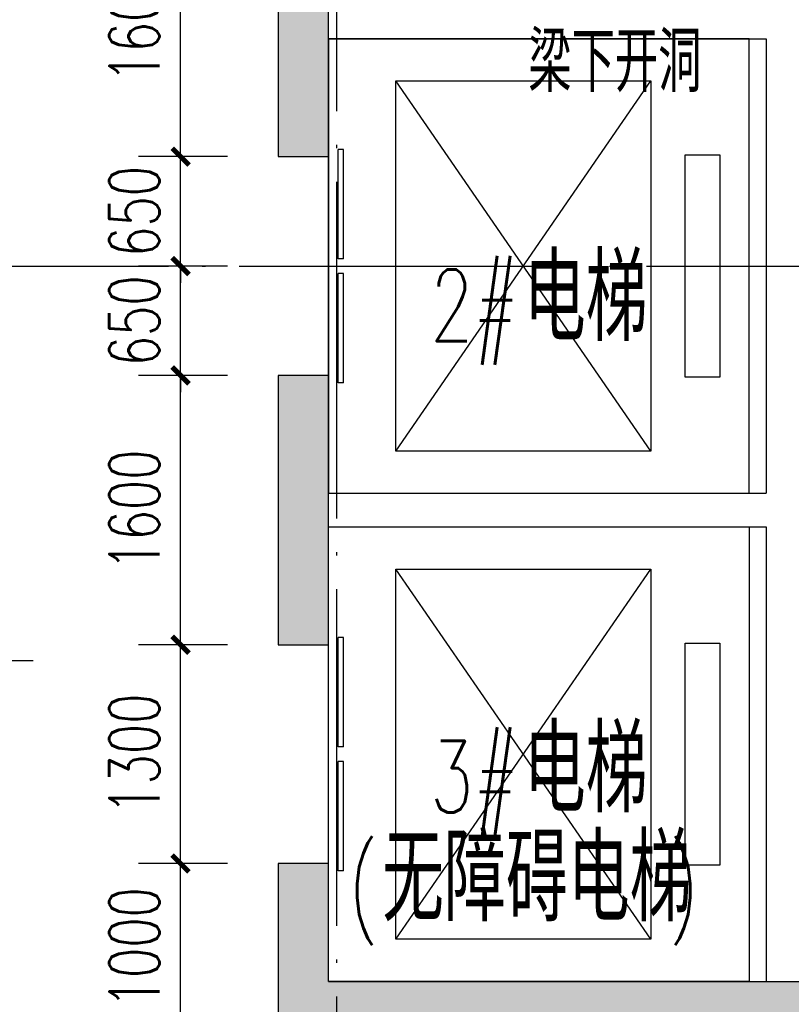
# Model space of a CAD drawing. Extents: x 797781 to 1255204, y 21234 to 1024248.
# Tile 527 of 656: x 945023 to 949608, y 574176 to 580026. Entities that reach past the tile are written whole.
import ezdxf

# ---------------------------------------------------------------- set-up
doc = ezdxf.new("R2010")
doc.units = 0
doc.header["$LTSCALE"] = 1000
doc.header["$MEASUREMENT"] = 0
doc.linetypes.add('230303生产综合楼-平面图_t8$0$DOTE', pattern=[2.42, 2, -0.2, 0.02, -0.2])
for name, color, linetype in [('230303生产综合楼-平面图_t8$0$A-PLAN-EVTR', 2, 'Continuous'), ('230303生产综合楼-平面图_t8$0$DIM_LEAD', 3, 'Continuous'), ('230303生产综合楼-平面图_t8$0$DOTE', 1, '230303生产综合楼-平面图_t8$0$DOTE'), ('230303生产综合楼-平面图_t8$0$H-楼板留洞', 6, 'Continuous'), ('230303生产综合楼-平面图_t8$0$PUB_DIM', 3, 'Continuous'), ('230303生产综合楼-平面图_t8$0$PUB_HATCH', 8, 'Continuous'), ('230303生产综合楼-平面图_t8$0$PUB_TEXT', 7, 'Continuous'), ('230303生产综合楼-平面图_t8$0$STAIR', 2, 'Continuous'), ('230303生产综合楼-平面图_t8$0$WALL', 40, 'Continuous'), ('230303生产综合楼-平面图_t8$0$WINDOW', 4, 'Continuous'), ('230303生产综合楼-平面图_t8$0$板洞', 6, 'Continuous')]:
    doc.layers.add(name, color=color, linetype=linetype)
doc.styles.add('230303生产综合楼-平面图_t8$0$_TCH_DIM', font='SIMPLEX', dxfattribs={"bigfont": 'GBCBIG'})
doc.styles.add('230303生产综合楼-平面图_T8$0$_TCH_DIM_T3', font='SIMPLEX', dxfattribs={"width": 0.705882, "bigfont": 'GBCBIG'})
doc.dimstyles.new('230303生产综合楼-平面图_T8$0$_TCH_ARCH&&100', dxfattribs={"dimtxt": 297.5, "dimasz": 100, "dimexe": 250, "dimexo": 300, "dimgap": 126.25, "dimtad": 1, "dimdec": 0, "dimzin": 0, "dimdsep": 46, "dimtxsty": '230303生产综合楼-平面图_T8$0$_TCH_DIM_T3', "dimblk": '230303生产综合楼-平面图_t8$0$_ArchTick', "dimcen": 0.09, "dimclrt": 7, "dimazin": 2, "dimtfac": 1, "dimtdec": 0, "dimtix": 1, "dimtmove": 2, "dimatfit": 3, "dimfxl": 1, "dimtolj": 1, "dimtzin": 0, "dimarcsym": 0})

# ---------------------------------------------------------------- blocks, each defined once
blk = doc.blocks.new('230303生产综合楼-平面图_t8$0$6-8FND')
at = {"layer": '230303生产综合楼-平面图_t8$0$PUB_TEXT', "style": '230303生产综合楼-平面图_t8$0$_TCH_DIM'}
blk.add_text('梁下开洞', height=357.45, dxfattribs=at).set_placement((1069671.4, 379421))
blk = doc.blocks.new('230303生产综合楼-平面图_t8$0$$DORLIB2D$00000127')
at = {"color": 0}
for points in [[(-0.5333, 0.7949), (-0.5333, 0.6904)], [(-0.0333, 0.7949), (-0.5333, 0.7949)], [(-0.0333, 0.7949), (-0.0333, 0.6904)], [(0.5333, 0.7949), (0.0333, 0.7949)], [(0.0333, 0.7949), (0.0333, 0.6904)], [(0.5333, 0.7949), (0.5333, 0.6904)], [(-0.0333, 0.6904), (-0.5333, 0.6904)], [(0.5333, 0.6904), (0.0333, 0.6904)], [(0.5, 0.5), (-0.5, 0.5)]]:
    blk.add_lwpolyline(points, dxfattribs=at)
blk = doc.blocks.new('230303生产综合楼-平面图_t8$0$_ArchTick')
at = {"color": 0, "linetype": 'ByBlock', "const_width": 0.3}
blk.add_lwpolyline([(-0.5, -0.5), (0.5, 0.5)], dxfattribs=at)
blk = doc.blocks.new('*D6223')
at = {"layer": '230303生产综合楼-平面图_t8$0$PUB_DIM', "color": 0, "lineweight": -2, "transparency": 16777216}
for p, q in [((772798.3, 185598.9), (772269.5, 185598.9)), ((772519.5, 183998.9), (772519.5, 185598.9)), ((772798.3, 183998.9), (772269.5, 183998.9))]:
    blk.add_line(p, q, dxfattribs=at)
at = {"layer": 'Defpoints', "color": 0, "transparency": 16777216}
for p in [(772519.5, 185598.9), (773098.3, 185598.9), (773098.3, 183998.9)]:
    blk.add_point(p, dxfattribs=at)
at = {"layer": '230303生产综合楼-平面图_t8$0$PUB_DIM', "color": 0, "lineweight": -2, "transparency": 16777216, "xscale": 100, "yscale": 100, "zscale": 100}
for p, rotation in [((772519.5, 185598.9), 90), ((772519.5, 183998.9), 270)]:
    blk.add_blockref('230303生产综合楼-平面图_t8$0$_ArchTick', p, dxfattribs=dict(at, rotation=rotation))
at = {"layer": '230303生产综合楼-平面图_t8$0$PUB_DIM', "color": 7, "transparency": 16777216, "insert": (772244.5, 184798.9), "char_height": 297.5, "attachment_point": 5, "rotation": 90, "style": '230303生产综合楼-平面图_T8$0$_TCH_DIM_T3'}
blk.add_mtext('\\A1;1600', dxfattribs=at)
blk = doc.blocks.new('*D6224')
at = {"layer": '230303生产综合楼-平面图_t8$0$PUB_DIM', "color": 0, "lineweight": -2, "transparency": 16777216}
for p, q in [((772519.5, 183998.9), (772519.5, 184098.9)), ((772798.3, 183998.9), (772269.5, 183998.9)), ((772519.5, 183348.9), (772519.5, 183998.9)), ((772798.3, 183348.9), (772269.5, 183348.9)), ((772519.5, 183348.9), (772519.5, 183248.9))]:
    blk.add_line(p, q, dxfattribs=at)
at = {"layer": 'Defpoints', "color": 0, "transparency": 16777216}
for p in [(772519.5, 183998.9), (773098.3, 183998.9), (773098.3, 183348.9)]:
    blk.add_point(p, dxfattribs=at)
at = {"layer": '230303生产综合楼-平面图_t8$0$PUB_DIM', "color": 0, "lineweight": -2, "transparency": 16777216, "xscale": 100, "yscale": 100, "zscale": 100}
for p, rotation in [((772519.5, 183998.9), 270), ((772519.5, 183348.9), 90)]:
    blk.add_blockref('230303生产综合楼-平面图_t8$0$_ArchTick', p, dxfattribs=dict(at, rotation=rotation))
at = {"layer": '230303生产综合楼-平面图_t8$0$PUB_DIM', "color": 7, "transparency": 16777216, "insert": (772244.5, 183673.9), "char_height": 297.5, "attachment_point": 5, "rotation": 90, "style": '230303生产综合楼-平面图_T8$0$_TCH_DIM_T3'}
blk.add_mtext('\\A1;650', dxfattribs=at)
blk = doc.blocks.new('*D6225')
at = {"layer": '230303生产综合楼-平面图_t8$0$PUB_DIM', "color": 0, "lineweight": -2, "transparency": 16777216}
for p, q in [((772519.5, 183348.9), (772519.5, 183448.9)), ((772798.3, 183348.9), (772269.5, 183348.9)), ((772519.5, 182698.9), (772519.5, 183348.9)), ((772798.3, 182698.9), (772269.5, 182698.9)), ((772519.5, 182698.9), (772519.5, 182598.9))]:
    blk.add_line(p, q, dxfattribs=at)
at = {"layer": 'Defpoints', "color": 0, "transparency": 16777216}
for p in [(772519.5, 183348.9), (773098.3, 183348.9), (773098.3, 182698.9)]:
    blk.add_point(p, dxfattribs=at)
at = {"layer": '230303生产综合楼-平面图_t8$0$PUB_DIM', "color": 0, "lineweight": -2, "transparency": 16777216, "xscale": 100, "yscale": 100, "zscale": 100}
for p, rotation in [((772519.5, 183348.9), 270), ((772519.5, 182698.9), 90)]:
    blk.add_blockref('230303生产综合楼-平面图_t8$0$_ArchTick', p, dxfattribs=dict(at, rotation=rotation))
at = {"layer": '230303生产综合楼-平面图_t8$0$PUB_DIM', "color": 7, "transparency": 16777216, "insert": (772244.5, 183023.9), "char_height": 297.5, "attachment_point": 5, "rotation": 90, "style": '230303生产综合楼-平面图_T8$0$_TCH_DIM_T3'}
blk.add_mtext('\\A1;650', dxfattribs=at)
blk = doc.blocks.new('*D6226')
at = {"layer": '230303生产综合楼-平面图_t8$0$PUB_DIM', "color": 0, "lineweight": -2, "transparency": 16777216}
for p, q in [((772798.3, 182698.9), (772269.5, 182698.9)), ((772519.5, 181098.9), (772519.5, 182698.9)), ((772798.3, 181098.9), (772269.5, 181098.9))]:
    blk.add_line(p, q, dxfattribs=at)
at = {"layer": 'Defpoints', "color": 0, "transparency": 16777216}
for p in [(772519.5, 182698.9), (773098.3, 182698.9), (773098.3, 181098.9)]:
    blk.add_point(p, dxfattribs=at)
at = {"layer": '230303生产综合楼-平面图_t8$0$PUB_DIM', "color": 0, "lineweight": -2, "transparency": 16777216, "xscale": 100, "yscale": 100, "zscale": 100}
for p, rotation in [((772519.5, 182698.9), 90), ((772519.5, 181098.9), 270)]:
    blk.add_blockref('230303生产综合楼-平面图_t8$0$_ArchTick', p, dxfattribs=dict(at, rotation=rotation))
at = {"layer": '230303生产综合楼-平面图_t8$0$PUB_DIM', "color": 7, "transparency": 16777216, "insert": (772244.5, 181898.9), "char_height": 297.5, "attachment_point": 5, "rotation": 90, "style": '230303生产综合楼-平面图_T8$0$_TCH_DIM_T3'}
blk.add_mtext('\\A1;1600', dxfattribs=at)
blk = doc.blocks.new('*D6227')
at = {"layer": '230303生产综合楼-平面图_t8$0$PUB_DIM', "color": 0, "lineweight": -2, "transparency": 16777216}
for p, q in [((772798.3, 181098.9), (772269.5, 181098.9)), ((772519.5, 179798.9), (772519.5, 181098.9)), ((772798.3, 179798.9), (772269.5, 179798.9))]:
    blk.add_line(p, q, dxfattribs=at)
at = {"layer": 'Defpoints', "color": 0, "transparency": 16777216}
for p in [(772519.5, 181098.9), (773098.3, 181098.9), (773098.3, 179798.9)]:
    blk.add_point(p, dxfattribs=at)
at = {"layer": '230303生产综合楼-平面图_t8$0$PUB_DIM', "color": 0, "lineweight": -2, "transparency": 16777216, "xscale": 100, "yscale": 100, "zscale": 100}
for p, rotation in [((772519.5, 181098.9), 90), ((772519.5, 179798.9), 270)]:
    blk.add_blockref('230303生产综合楼-平面图_t8$0$_ArchTick', p, dxfattribs=dict(at, rotation=rotation))
at = {"layer": '230303生产综合楼-平面图_t8$0$PUB_DIM', "color": 7, "transparency": 16777216, "insert": (772244.5, 180448.9), "char_height": 297.5, "attachment_point": 5, "rotation": 90, "style": '230303生产综合楼-平面图_T8$0$_TCH_DIM_T3'}
blk.add_mtext('\\A1;1300', dxfattribs=at)
blk = doc.blocks.new('*D6228')
at = {"layer": '230303生产综合楼-平面图_t8$0$PUB_DIM', "color": 0, "lineweight": -2, "transparency": 16777216}
for p, q in [((772798.3, 179798.9), (772269.5, 179798.9)), ((772519.5, 178798.9), (772519.5, 179798.9)), ((772798.3, 178798.9), (772269.5, 178798.9))]:
    blk.add_line(p, q, dxfattribs=at)
at = {"layer": 'Defpoints', "color": 0, "transparency": 16777216}
for p in [(772519.5, 179798.9), (773098.3, 179798.9), (773098.3, 178798.9)]:
    blk.add_point(p, dxfattribs=at)
at = {"layer": '230303生产综合楼-平面图_t8$0$PUB_DIM', "color": 0, "lineweight": -2, "transparency": 16777216, "xscale": 100, "yscale": 100, "zscale": 100}
for p, rotation in [((772519.5, 179798.9), 90), ((772519.5, 178798.9), 270)]:
    blk.add_blockref('230303生产综合楼-平面图_t8$0$_ArchTick', p, dxfattribs=dict(at, rotation=rotation))
at = {"layer": '230303生产综合楼-平面图_t8$0$PUB_DIM', "color": 7, "transparency": 16777216, "insert": (772244.5, 179298.9), "char_height": 297.5, "attachment_point": 5, "rotation": 90, "style": '230303生产综合楼-平面图_T8$0$_TCH_DIM_T3'}
blk.add_mtext('\\A1;1000', dxfattribs=at)
blk = doc.blocks.new('230303生产综合楼-平面图_t8$0$WSJ-1')
at = {"layer": '230303生产综合楼-平面图_t8$0$DIM_LEAD'}
blk.add_line((769587.9, 181005.3), (771644.2, 181005.3), dxfattribs=at)
at = {"layer": '230303生产综合楼-平面图_t8$0$PUB_TEXT', "style": '230303生产综合楼-平面图_t8$0$_TCH_DIM'}
blk.add_text('洞顶距地', height=357.45, dxfattribs=at).set_placement((769666, 180550.3))
blk = doc.blocks.new('230303生产综合楼-平面图_t8$0$HXT-1')
at = {"layer": '230303生产综合楼-平面图_t8$0$PUB_HATCH'}
for points in [[(773398.3, 184798.9), (773398.3, 185598.9), (773098.3, 185598.9), (773098.3, 184798.9)], [(773098.3, 184798.9), (773098.3, 183998.9), (773398.3, 183998.9), (773398.3, 184798.9)], [(773398.3, 181898.9), (773398.3, 182698.9), (773098.3, 182698.9), (773098.3, 181898.9)], [(773098.3, 181898.9), (773098.3, 181098.9), (773398.3, 181098.9), (773398.3, 181898.9)], [(773398.3, 179098.9), (773398.3, 179798.9), (773098.3, 179798.9), (773098.3, 178798.9)], [(773398.3, 179098.9), (773098.3, 178798.9), (776098.3, 178798.9), (776098.3, 179098.9)], [(776098.3, 179098.9), (776098.3, 178798.9), (779498.3, 178798.9), (779498.3, 179098.9)]]:
    blk.add_hatch(color=256, dxfattribs=at).paths.add_polyline_path(points)
at = {"layer": '230303生产综合楼-平面图_t8$0$A-PLAN-EVTR'}
for p, q in [((773798.3, 182248.9), (773798.3, 184448.9)), ((773798.3, 184448.9), (775313.3, 184448.9)), ((775313.3, 182248.9), (773798.3, 184448.9)), ((773798.3, 182248.9), (775313.3, 184448.9)), ((775313.3, 184448.9), (775313.3, 182248.9)), ((775518.3, 182688.9), (775518.3, 184008.9)), ((775518.3, 184008.9), (775723.3, 184008.9)), ((775723.3, 184008.9), (775723.3, 182688.9)), ((775723.3, 182688.9), (775518.3, 182688.9)), ((775313.3, 182248.9), (773798.3, 182248.9)), ((773798.3, 179348.9), (773798.3, 181548.9)), ((773798.3, 181548.9), (775313.3, 181548.9)), ((775313.3, 179348.9), (773798.3, 181548.9)), ((773798.3, 179348.9), (775313.3, 181548.9)), ((775313.3, 181548.9), (775313.3, 179348.9)), ((775518.3, 179788.9), (775518.3, 181108.9)), ((775518.3, 181108.9), (775723.3, 181108.9)), ((775723.3, 181108.9), (775723.3, 179788.9)), ((775723.3, 179788.9), (775518.3, 179788.9)), ((775313.3, 179348.9), (773798.3, 179348.9))]:
    blk.add_line(p, q, dxfattribs=at)
at = {"layer": '230303生产综合楼-平面图_t8$0$H-楼板留洞'}
for points in [[(775898.3, 184698.9), (773398.3, 184698.9), (773398.3, 181998.9), (775898.3, 181998.9)], [(773398.3, 181798.9), (775898.3, 181798.9), (775898.3, 179098.9), (773398.3, 179098.9)]]:
    blk.add_lwpolyline(points, close=True, dxfattribs=at)
at = {"layer": '230303生产综合楼-平面图_t8$0$WALL'}
for p, q in [((773098.3, 185598.9), (773098.3, 184798.9)), ((773398.3, 184798.9), (773398.3, 185598.9)), ((773098.3, 184798.9), (773098.3, 183998.9)), ((773398.3, 183998.9), (773398.3, 184798.9)), ((773398.3, 184698.9), (775998.3, 184698.9)), ((775998.3, 184698.9), (775998.3, 181998.9)), ((773098.3, 183998.9), (773398.3, 183998.9)), ((773398.3, 182698.9), (773098.3, 182698.9)), ((773098.3, 182698.9), (773098.3, 181898.9)), ((773398.3, 181898.9), (773398.3, 182698.9)), ((773398.3, 181998.9), (775998.3, 181998.9)), ((773098.3, 181898.9), (773098.3, 181098.9)), ((773398.3, 181098.9), (773398.3, 181898.9)), ((773398.3, 181798.9), (775998.3, 181798.9)), ((775998.3, 181798.9), (775998.3, 179098.9)), ((773098.3, 181098.9), (773398.3, 181098.9)), ((773398.3, 179798.9), (773098.3, 179798.9)), ((773098.3, 179798.9), (773098.3, 178798.9)), ((773398.3, 179098.9), (773398.3, 179798.9)), ((773398.3, 179098.9), (776098.3, 179098.9)), ((776098.3, 179098.9), (779498.3, 179098.9))]:
    blk.add_line(p, q, dxfattribs=at)
at = {"layer": '230303生产综合楼-平面图_t8$0$WINDOW', "xscale": 1300, "yscale": 300, "zscale": 300, "rotation": 270}
for p in [(773248.3, 183348.9), (773248.3, 180448.9)]:
    blk.add_blockref('230303生产综合楼-平面图_t8$0$$DORLIB2D$00000127', p, dxfattribs=at)
at = {"layer": '230303生产综合楼-平面图_t8$0$PUB_TEXT', "style": '230303生产综合楼-平面图_t8$0$_TCH_DIM'}
for s, p in [('电梯', (774559, 182903.5)), ('电梯', (774559, 180102.7)), ('无障碍电梯', (773717, 179455.6, 2162.2))]:
    blk.add_text(s, height=510.64, dxfattribs=at).set_placement(p)
at = {"layer": '230303生产综合楼-平面图_t8$0$PUB_TEXT', "style": '230303生产综合楼-平面图_t8$0$_TCH_DIM', "width": 0.705882}
for s, p in [('2#', (774001.9, 182903.5)), ('3#', (774001.9, 180102.7)), ('(', (773517, 179455.6, 2162.2)), (')', (775419.1, 179455.6, 2162.2))]:
    blk.add_text(s, height=425, dxfattribs=at).set_placement(p)
at = {"layer": '230303生产综合楼-平面图_t8$0$PUB_DIM'}
for p1, p2, picture, middle in [((773098.3, 183998.9), (773098.3, 185598.9), '*D6223', (772244.5, 184798.9)), ((773098.3, 183348.9), (773098.3, 183998.9), '*D6224', (772244.5, 183673.9)), ((773098.3, 182698.9), (773098.3, 183348.9), '*D6225', (772244.5, 183023.9)), ((773098.3, 181098.9), (773098.3, 182698.9), '*D6226', (772244.5, 181898.9)), ((773098.3, 179798.9), (773098.3, 181098.9), '*D6227', (772244.5, 180448.9)), ((773098.3, 178798.9), (773098.3, 179798.9), '*D6228', (772244.5, 179298.9))]:
    dim = blk.add_aligned_dim(p1=p1, p2=p2, distance=578.8, dimstyle='230303生产综合楼-平面图_T8$0$_TCH_ARCH&&100', dxfattribs=at)
    dim.commit()
    dim.dimension.update_dxf_attribs({"geometry": picture, "text_midpoint": middle})

msp = doc.modelspace()

# ---------------------------------------------------------------- linework, layer by layer
at = {"layer": '230303生产综合楼-平面图_t8$0$DOTE'}
for p, q in [((946908, 564962.2), (946908, 592962.2)), ((895508, 578562.2), (989908, 578562.2))]:
    msp.add_line(p, q, dxfattribs=at)

# ---------------------------------------------------------------- block references
msp.add_blockref('230303生产综合楼-平面图_t8$0$6-8FND', (-121626.4, 200175.3))
at = {"layer": '230303生产综合楼-平面图_t8$0$STAIR'}
msp.add_blockref('230303生产综合楼-平面图_t8$0$WSJ-1', (173459.7, 395213.2), dxfattribs=at)
at = {"layer": '230303生产综合楼-平面图_t8$0$板洞'}
msp.add_blockref('230303生产综合楼-平面图_t8$0$HXT-1', (173459.7, 395213.2), dxfattribs=at)

# ---------------------------------------------------------------- texts
at = {"layer": '230303生产综合楼-平面图_t8$0$PUB_TEXT', "style": '230303生产综合楼-平面图_t8$0$_TCH_DIM'}
msp.add_text('电梯厅', height=510.64, dxfattribs=at).set_placement((943660.9, 578775.9))

doc.saveas('drawing.dxf')
